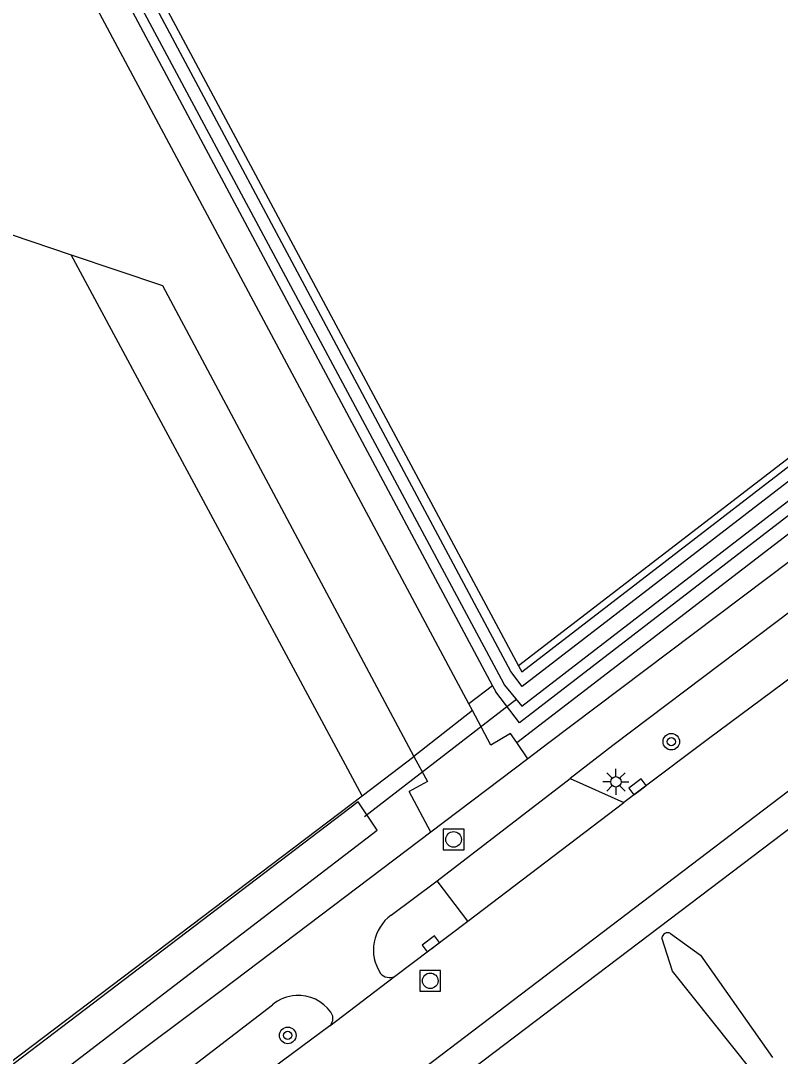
# Model space of a CAD drawing. Extents: x 136000 to 141014, y 402000 to 403500.
# Drawn here: x 138615.72 to 138652.29, y 403221.87 to 403271.76 of the extents above; entities that cross this region are included whole.
import ezdxf

# ---------------------------------------------------------------- set-up
doc = ezdxf.new("R2010")
doc.units = 0
for name, color, linetype in [('gg-afsc-draadraster', 7, 'Continuous'), ('gg-afsc-erfafscheiding', 7, 'Continuous'), ('gg-afsc-lijn draadraster', 7, 'Continuous'), ('gg-knt-bronhoudergrens', 7, 'Continuous'), ('gg-knt-verharding', 7, 'Continuous'), ('gg-knt-verharding nz', 7, 'Continuous'), ('gg-kntw-bovenkant insteek waterloop', 7, 'Continuous'), ('gg-kntw-waterlijn', 7, 'Continuous'), ('gg-kwrk-duiker nz buis', 7, 'Continuous'), ('gt-grn-groengrens', 7, 'Continuous'), ('gt-grn-weggrens', 7, 'Continuous'), ('gt-symb-boom', 7, 'Continuous'), ('gt-symb-kolk', 7, 'Continuous'), ('gt-symb-lichtmast', 7, 'Continuous'), ('gt-symb-rioolschacht', 7, 'Continuous')]:
    doc.layers.add(name, color=color, linetype=linetype)

# ---------------------------------------------------------------- blocks, each defined once
blk = doc.blocks.new('gt0-RS')
at = {"layer": 'gt-symb-rioolschacht'}
blk.add_lwpolyline([(-0.5, -0.5), (0.5, -0.5), (0.5, 0.5), (-0.5, 0.5)], close=True, dxfattribs=at)
blk.add_circle((0, 0), 0.375, dxfattribs=at)
blk = doc.blocks.new('gt0-LMAST')
at = {"layer": 'gt-symb-lichtmast'}
for p, q in [((-0.005, 0.246), (-0.005, 0.621)), ((-0.182, 0.173), (-0.447, 0.438)), ((0.172, 0.173), (0.437, 0.438)), ((-0.255, -0.004), (-0.63, -0.004)), ((-0.182, -0.181), (-0.447, -0.446)), ((-0.005, -0.254), (-0.005, -0.629)), ((0.437, -0.446), (0.172, -0.181)), ((0.245, -0.004), (0.62, -0.004))]:
    blk.add_line(p, q, dxfattribs=at)
blk.add_circle((-0.005, -0.004), 0.25, dxfattribs=at)
blk = doc.blocks.new('gt0-KOLK')
at = {"layer": 'gt-symb-kolk'}
blk.add_lwpolyline([(0, 0), (0.375, 0), (0.375, 0.4), (-0.375, 0.4), (-0.375, 0), (0, 0)], dxfattribs=at)
blk = doc.blocks.new('gt0-BOOM')
at = {"layer": 'gt-symb-boom'}
for radius in [0.4, 0.2]:
    blk.add_circle((0, 0), radius, dxfattribs=at)

msp = doc.modelspace()

# ---------------------------------------------------------------- linework, layer by layer
at = {"layer": 'gg-afsc-draadraster'}
msp.add_line((138669.27, 403263.425), (138639.686, 403240.686), dxfattribs=at)
at = {"layer": 'gg-afsc-erfafscheiding'}
msp.add_line((138632.161, 403234.422), (138634.655, 403236.318), dxfattribs=at)
msp.add_lwpolyline([(138548.445, 403170.771), (138549.864, 403172.069), (138632.161, 403234.422)], dxfattribs=at)
at = {"layer": 'gg-afsc-lijn draadraster'}
msp.add_line((138669.27, 403263.425), (138639.686, 403240.686), dxfattribs=at)
at = {"layer": 'gg-knt-bronhoudergrens'}
msp.add_line((138632.161, 403234.422), (138618.149, 403260.485), dxfattribs=at)
at = {"layer": 'gg-knt-verharding'}
for p, q in [((138637.467, 403238.531), (138637.297, 403238.849)), ((138640.139, 403236.198), (138639.601, 403236.991)), ((138640.139, 403236.198), (138635.47, 403232.664)), ((138635.777, 403230.326), (138642.169, 403235.252)), ((138655.533, 403234.956), (138637.508, 403221.277)), ((138642.169, 403235.252), (138644.758, 403234.095)), ((138635.47, 403232.664), (138634.42, 403234.63)), ((138633.556, 403228.661), (138635.777, 403230.326)), ((138637.25, 403228.369), (138635.777, 403230.326)), ((138633.714, 403225.715), (138637.25, 403228.369)), ((138630.597, 403223.331), (138633.714, 403225.715)), ((138617.137, 403216.137), (138627.839, 403224.34))]:
    msp.add_line(p, q, dxfattribs=at)
for points in [[(138637.297, 403238.849), (138606.554, 403296.346), (138605.908, 403295.961)], [(138593.31, 403249.34), (138615.26, 403261.46), (138618.149, 403260.485)], [(138618.149, 403260.485), (138622.55, 403259), (138634.655, 403236.318)], [(138668.027, 403257.247), (138641.085, 403236.914), (138640.139, 403236.198)], [(138668.556, 403255.22), (138644.233, 403236.843), (138642.169, 403235.252)], [(138652.952, 403240.21), (138648.834, 403237.161), (138645.54, 403234.691), (138644.758, 403234.095)], [(138639.601, 403236.991), (138639.31, 403237.42), (138638.36, 403236.86), (138637.467, 403238.531)], [(138634.655, 403236.318), (138635.3, 403235.11), (138634.42, 403234.63)], [(138635.47, 403232.664), (138625.436, 403225.07), (138614.478, 403216.861), (138614.296, 403216.53), (138612.753, 403212.485)], [(138630.597, 403223.331), (138617.326, 403213.483), (138617.399, 403213.37), (138616.591, 403212.79)]]:
    msp.add_lwpolyline(points, dxfattribs=at)
for centre, radius, start, end in [((138634.744, 403227), 2.042, 125.5797, 169.5354), ((138634.75, 403227.001), 2.048, 169.5897, 213.8317), ((138633.478, 403226.217), 0.557, 219.661, 258.3048), ((138633.475, 403226.204), 0.544, 258.3266, 296.0447), ((138629.081, 403222.887), 1.912, 93.3536, 130.5112), ((138629.085, 403222.878), 1.921, 35.4913, 93.4709), ((138630.27, 403223.691), 0.485, 348.5769, 38.5452), ((138630.26, 403223.693), 0.495, 312.9246, 348.5249)]:
    msp.add_arc(centre, radius, start, end, dxfattribs=at)
at = {"layer": 'gg-knt-verharding nz'}
for p, q in [((138653.427, 403235.203), (138626.278, 403214.552)), ((138637.25, 403228.369), (138644.758, 403234.095))]:
    msp.add_line(p, q, dxfattribs=at)
for points in [[(138647.011, 403227.789), (138648.459, 403226.738), (138651.915, 403221.8)], [(138650.964, 403221.135), (138647.097, 403225.973), (138646.594, 403227.571)]]:
    msp.add_lwpolyline(points, dxfattribs=at)
for centre, radius, start, end in [((138646.882, 403227.528), 0.291, 63.7132, 119.2461), ((138646.887, 403227.524), 0.297, 119.7385, 170.8995)]:
    msp.add_arc(centre, radius, start, end, dxfattribs=at)
at = {"layer": 'gg-kntw-bovenkant insteek waterloop'}
for p, q in [((138544.009, 403419.393), (138639.686, 403240.686)), ((138542.851, 403418.777), (138638.434, 403239.723)), ((138639.686, 403240.686), (138639.848, 403240.384)), ((138638.434, 403239.723), (138638.596, 403239.42))]:
    msp.add_line(p, q, dxfattribs=at)
for points in [[(138639.848, 403240.384), (138669.176, 403262.993), (138670.317, 403261.512), (138639.737, 403237.939), (138638.596, 403239.42)], [(138549.941, 403171.955), (138550.909, 403170.654), (138552.006, 403170.663), (138557.456, 403174.78), (138577.059, 403190.319), (138602.34, 403209.353), (138632.888, 403232.756), (138631.966, 403234.123), (138600.768, 403210.387), (138576.067, 403191.744), (138549.941, 403171.955)]]:
    msp.add_lwpolyline(points, dxfattribs=at)
at = {"layer": 'gg-kntw-waterlijn'}
for points in [[(138639.316, 403240.399), (138613.993, 403287.832), (138586.356, 403339.334), (138576.634, 403357.59), (138543.89, 403418.849), (138543.381, 403418.609)], [(138543.381, 403418.609), (138568.294, 403371.945), (138577.931, 403353.999), (138584.686, 403341.158), (138638.855, 403240.047)], [(138638.855, 403240.047), (138639.017, 403239.745), (138639.851, 403238.741), (138669.561, 403261.635), (138669.105, 403262.226), (138639.862, 403239.691), (138639.316, 403240.399)]]:
    msp.add_lwpolyline(points, dxfattribs=at)
at = {"layer": 'gg-kwrk-duiker nz buis'}
msp.add_line((138632.267, 403233.419), (138639.616, 403239.082), dxfattribs=at)
at = {"layer": 'gt-grn-groengrens'}
msp.add_line((138638.434, 403239.723), (138637.297, 403238.849), dxfattribs=at)
msp.add_lwpolyline([(138639.601, 403236.991), (138664.422, 403256.059), (138671.051, 403261.107)], dxfattribs=at)
at = {"layer": 'gt-grn-weggrens'}
msp.add_line((138637.467, 403238.531), (138634.655, 403236.318), dxfattribs=at)

# ---------------------------------------------------------------- block references
at = {"layer": 'gt-symb-boom'}
for p in [(138647.047, 403237.025), (138628.576, 403222.874)]:
    msp.add_blockref('gt0-BOOM', p, dxfattribs=at)
at = {"layer": 'gt-symb-kolk'}
for p, rotation in [((138645.54, 403234.691), 36.92799711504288), ((138635.593, 403227.126), 37.060339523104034)]:
    msp.add_blockref('gt0-KOLK', p, dxfattribs=dict(at, rotation=rotation))
at = {"layer": 'gt-symb-lichtmast'}
msp.add_blockref('gt0-LMAST', (138644.386, 403235.094), dxfattribs=at)
at = {"layer": 'gt-symb-rioolschacht'}
for p in [(138636.565, 403232.315), (138635.439, 403225.503)]:
    msp.add_blockref('gt0-RS', p, dxfattribs=at)

doc.saveas('drawing.dxf')
